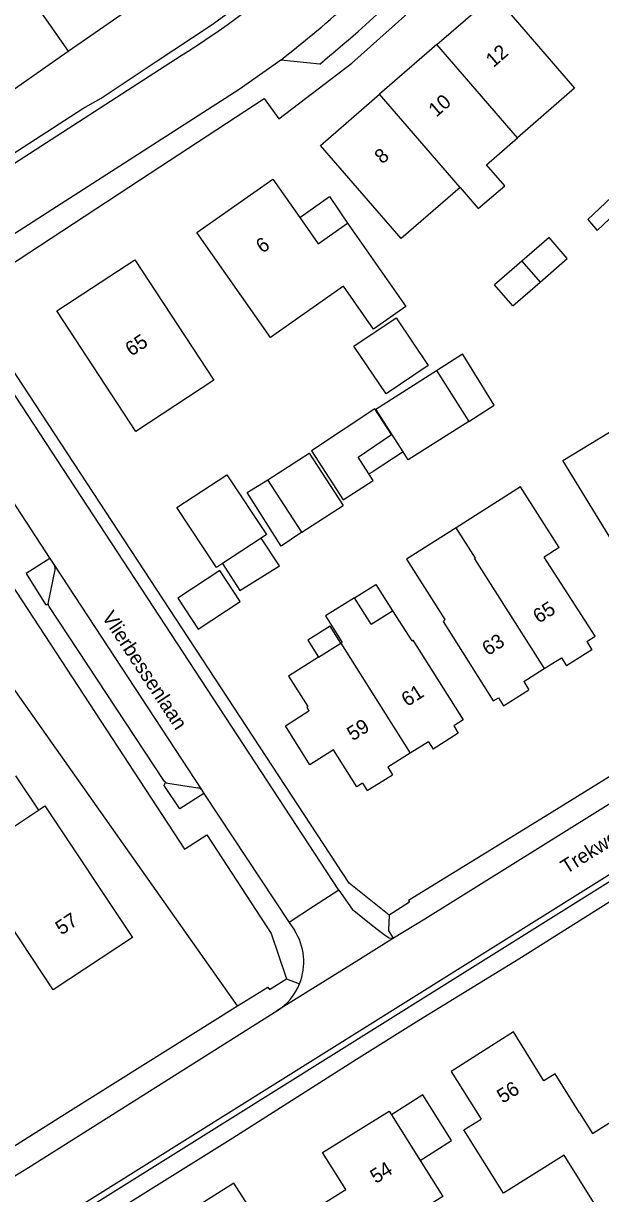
# Model space of a CAD drawing. Extents: x 194485 to 197793, y 468269 to 470822.
# Drawn here: x 195335.1 to 195383.3, y 470200.2 to 470298 of the extents above; entities that cross this region are included whole.
import ezdxf

# ---------------------------------------------------------------- set-up
doc = ezdxf.new("R2010")
doc.units = 0
for name, color, linetype in [('BAG plantopografie panden grensvlak verbouwing pand', 7, 'Continuous'), ('BGT begrenzing pand te verbouwen', 7, 'Continuous'), ('BGT grensvlak gebouwinstallatie plus 1', 7, 'Continuous'), ('BGT grensvlak onbegroeid terreindeel', 7, 'Continuous'), ('BGT grensvlak pand op maaiveld', 7, 'Continuous'), ('BGT grensvlak pand op maaiveld LR', 7, 'Continuous'), ('BGT grensvlak wegdeel', 7, 'Continuous'), ('BGT tekst huisnummerreeks', 7, 'Continuous'), ('BGT tekst openbare ruimte label weg', 7, 'Continuous')]:
    doc.layers.add(name, color=color, linetype=linetype)

msp = doc.modelspace()

# ---------------------------------------------------------------- linework, layer by layer
at = {"layer": 'BAG plantopografie panden grensvlak verbouwing pand'}
msp.add_lwpolyline([(195362.77, 470249.996), (195364.547, 470251.116), (195365.938, 470248.909)], dxfattribs=at)
at = {"layer": 'BGT begrenzing pand te verbouwen'}
for q in [(195362.77, 470249.996), (195365.938, 470248.909)]:
    msp.add_line((195364.161, 470247.791), q, dxfattribs=at)
at = {"layer": 'BGT grensvlak gebouwinstallatie plus 1'}
for p, q in [((195358.19, 470281.787), (195360.673, 470283.543)), ((195360.673, 470283.543), (195362.171, 470281.315)), ((195369.612, 470268.998), (195371.802, 470270.39)), ((195365.89, 470263.678), (195365.87, 470263.662)), ((195366.839, 470262.189), (195364.32, 470260.569)), ((195363.978, 470260.349), (195364.32, 470260.569)), ((195353.806, 470258.792), (195355.523, 470259.861)), ((195356.639, 470254.324), (195353.806, 470258.792)), ((195358.361, 470255.485), (195356.639, 470254.324)), ((195356.499, 470252.66), (195354.97, 470254.987)), ((195351.724, 470252.854), (195351.926, 470252.547)), ((195351.926, 470252.547), (195353.199, 470250.608)), ((195353.199, 470250.608), (195356.499, 470252.66)), ((195334.429, 470235.097), (195336.351, 470232.241)), ((195368.466, 470208.421), (195365.85, 470206.774)), ((195370.871, 470204.602), (195368.466, 470208.421)), ((195368.255, 470202.955), (195370.871, 470204.602))]:
    msp.add_line(p, q, dxfattribs=at)
for points in [[(195372.324, 470264.748), (195374.443, 470266.099), (195371.802, 470270.39)], [(195361.619, 470246.192), (195360.726, 470247.61), (195358.868, 470246.441), (195359.761, 470245.023)]]:
    msp.add_lwpolyline(points, dxfattribs=at)
at = {"layer": 'BGT grensvlak onbegroeid terreindeel'}
msp.add_line((195352.988, 470215.875), (195329.878, 470248.639), dxfattribs=at)
at = {"layer": 'BGT grensvlak pand op maaiveld'}
for p, q in [((195338.852, 470295.693), (195343.341, 470298.836)), ((195334.363, 470292.549), (195338.852, 470295.693)), ((195369.642, 470296.266), (195364.856, 470292.107)), ((195376.758, 470278.151), (195374.476, 470276.169)), ((195375.997, 470274.418), (195374.476, 470276.169)), ((195375.997, 470274.418), (195378.27, 470276.392)), ((195362.722, 470271.031), (195366.254, 470273.41)), ((195366.254, 470273.41), (195368.935, 470269.431)), ((195365.403, 470267.051), (195362.722, 470271.031)), ((195368.935, 470269.431), (195365.403, 470267.051)), ((195369.612, 470268.998), (195372.324, 470264.748)), ((195372.324, 470264.748), (195367.264, 470261.523)), ((195366.839, 470262.189), (195365.89, 470263.678)), ((195367.264, 470261.523), (195366.839, 470262.189)), ((195358.361, 470255.485), (195355.523, 470259.861)), ((195376.649, 470259.272), (195371.262, 470255.857)), ((195379.87, 470254.189), (195376.649, 470259.272)), ((195358.361, 470255.485), (195361.822, 470257.701)), ((195354.97, 470254.987), (195351.724, 470252.854)), ((195379.87, 470254.189), (195378.627, 470253.4)), ((195351.51, 470252.274), (195347.999, 470249.968)), ((195359.761, 470245.023), (195361.619, 470246.192)), ((195361.619, 470246.192), (195361.744, 470246.27)), ((195382.601, 470245.653), (195380.491, 470244.312)), ((195382.172, 470246.328), (195382.601, 470245.653)), ((195378.62, 470244.072), (195380.062, 470244.988)), ((195380.062, 470244.988), (195380.491, 470244.312)), ((195376.906, 470242.983), (195378.62, 470244.072)), ((195376.906, 470242.983), (195377.335, 470242.307)), ((195375.224, 470240.967), (195377.335, 470242.307)), ((195374.795, 470241.642), (195375.224, 470240.967)), ((195371.055, 470239.284), (195371.443, 470238.668)), ((195368.939, 470237.952), (195367.413, 470236.991)), ((195368.939, 470237.952), (195369.328, 470237.336)), ((195371.443, 470238.668), (195369.328, 470237.336)), ((195367.413, 470236.991), (195365.553, 470235.82)), ((195365.553, 470235.82), (195365.941, 470235.203)), ((195363.825, 470233.871), (195365.941, 470235.203)), ((195363.437, 470234.487), (195363.825, 470233.871)), ((195331.081, 470228.714), (195336.351, 470232.241)), ((195381.574, 470206.941), (195379.533, 470210.2)), ((195365.85, 470206.774), (195368.255, 470202.955)), ((195382.743, 470199.463), (195380.301, 470203.384)), ((195359.509, 470198.934), (195362.03, 470200.519))]:
    msp.add_line(p, q, dxfattribs=at)
for points in [[(195369.642, 470296.266), (195374.428, 470300.424), (195381.163, 470292.614), (195376.377, 470288.457)], [(195371.59, 470284.299), (195366.681, 470280.035), (195359.932, 470287.829), (195364.856, 470292.107)], [(195375.32, 470284.456), (195373.794, 470286.213), (195376.377, 470288.457)], [(195349.599, 470280.532), (195355.935, 470284.995), (195358.19, 470281.787)], [(195371.59, 470284.299), (195373.11, 470282.536), (195375.32, 470284.456)], [(195358.19, 470281.787), (195359.73, 470279.595), (195362.171, 470281.315)], [(195362.171, 470281.315), (195367.064, 470274.352), (195364.364, 470272.454), (195361.838, 470276.056), (195355.743, 470271.772), (195349.599, 470280.532)], [(195378.27, 470276.392), (195380.542, 470278.366), (195379.021, 470280.117), (195376.758, 470278.151)], [(195351.01, 470268.184), (195344.485, 470263.912), (195337.895, 470274.002), (195344.42, 470278.254), (195351.01, 470268.184)], [(195380.19, 470261.465), (195385.648, 470264.787), (195384.193, 470267.168), (195388.341, 470269.702), (195393.513, 470261.302)], [(195365.89, 470263.678), (195364.55, 470265.781), (195369.612, 470268.998)], [(195365.87, 470263.662), (195364.478, 470265.81), (195359.163, 470262.279)], [(195363.978, 470260.349), (195363.075, 470261.743), (195365.87, 470263.662)], [(195359.163, 470262.279), (195361.821, 470258.198), (195364.331, 470259.804), (195363.978, 470260.349)], [(195355.523, 470259.861), (195358.972, 470262.097), (195361.822, 470257.701)], [(195392.458, 470256.769), (195394.686, 470253.161), (195387.823, 470248.973), (195380.19, 470261.465)], [(195347.919, 470257.544), (195352.097, 470260.291), (195355.412, 470255.277), (195354.97, 470254.987)], [(195351.724, 470252.854), (195351.233, 470252.532), (195347.919, 470257.544)], [(195371.262, 470255.857), (195367.119, 470253.232), (195370.329, 470248.175), (195370.177, 470248.009), (195374.364, 470241.368), (195374.795, 470241.642)], [(195382.172, 470246.328), (195382.875, 470246.775), (195378.627, 470253.4)], [(195347.999, 470249.968), (195349.701, 470247.377), (195353.212, 470249.683), (195351.51, 470252.274)], [(195362.77, 470249.996), (195360.355, 470248.474), (195361.744, 470246.27)], [(195365.938, 470248.909), (195367.545, 470246.386), (195367.629, 470246.439), (195371.861, 470239.792), (195371.055, 470239.284)], [(195359.761, 470245.023), (195357.254, 470243.446), (195358.861, 470240.894), (195358.771, 470240.849), (195358.963, 470240.544)], [(195361.02, 470237.278), (195359.049, 470236.037), (195356.999, 470239.29), (195358.963, 470240.544)], [(195363.437, 470234.487), (195362.965, 470234.19), (195361.02, 470237.278)], [(195336.351, 470232.241), (195336.89, 470232.601), (195344.203, 470221.593)], [(195344.203, 470221.593), (195337.599, 470217.223), (195330.308, 470228.197), (195331.081, 470228.714)], [(195379.533, 470210.2), (195378.601, 470209.616), (195376.046, 470213.694), (195370.839, 470210.386), (195373.339, 470206.411)], [(195362.03, 470200.519), (195360.088, 470203.609), (195365.656, 470207.081), (195365.85, 470206.774)], [(195381.574, 470206.941), (195382.662, 470205.204), (195384.326, 470206.272), (195387.418, 470201.418)], [(195380.301, 470203.384), (195375.21, 470200.209), (195371.903, 470205.501), (195373.339, 470206.411)], [(195368.255, 470202.955), (195370.151, 470199.944), (195367.988, 470198.579), (195369.407, 470196.324)], [(195354.172, 470189.809), (195357.967, 470192.178), (195356.496, 470194.58), (195356.723, 470194.761), (195352.679, 470201.042), (195348.665, 470198.498)]]:
    msp.add_lwpolyline(points, dxfattribs=at)
at = {"layer": 'BGT grensvlak pand op maaiveld LR'}
for p, q in [((195333.581, 470303.203), (195338.852, 470295.693)), ((195376.377, 470288.457), (195369.642, 470296.266)), ((195371.59, 470284.299), (195364.856, 470292.107)), ((195376.758, 470278.151), (195378.27, 470276.392)), ((195372.881, 470253.303), (195371.262, 470255.857)), ((195372.881, 470253.303), (195372.791, 470253.246)), ((195372.791, 470253.246), (195378.62, 470244.072)), ((195361.619, 470246.192), (195367.413, 470236.991))]:
    msp.add_line(p, q, dxfattribs=at)
at = {"layer": 'BGT grensvlak wegdeel'}
for p, q in [((195330.475, 470283.85), (195348.296, 470295.337)), ((195359.865, 470294.629), (195356.6, 470294.954)), ((195361.456, 470225.542), (195332.223, 470270.181)), ((195328.052, 470267.449), (195337.314, 470253.278)), ((195337.314, 470253.278), (195337.687, 470252.707)), ((195337.687, 470252.707), (195350.009, 470233.897)), ((195350.009, 470233.897), (195350.18, 470233.634)), ((195338.313, 470198.217), (195394.95, 470233.677)), ((195350.18, 470233.634), (195357.321, 470222.845)), ((195365.666, 470223.457), (195365.604, 470222.2)), ((195357.321, 470222.845), (195357.751, 470222.195)), ((195366.027, 470221.532), (195365.604, 470222.2)), ((195357.081, 470218.13), (195358.178, 470217.721)), ((195335.533, 470202.36), (195356.287, 470215.445)), ((195368.152, 470214.659), (195362.943, 470211.39)), ((195321.19, 470193.683), (195335.533, 470202.36))]:
    msp.add_line(p, q, dxfattribs=at)
for points in [[(195332.686, 470276.969), (195344.879, 470284.97), (195355.223, 470291.759), (195356.434, 470290.032), (195362.533, 470294.7), (195367.221, 470298.895), (195372.636, 470304.436), (195377.664, 470310.503), (195381.298, 470315.681), (195384.405, 470321.175), (195387.813, 470328.022)], [(195330.057, 470284.45), (195340.077, 470290.907), (195341.6, 470291.784), (195346.113, 470294.797), (195350.803, 470297.876), (195353.944, 470300.183), (195357.123, 470302.773), (195361.049, 470306.33), (195363.201, 470308.353), (195365.025, 470310.334), (195368.572, 470314.446), (195371.202, 470317.91), (195373.638, 470321.513)], [(195388.687, 470287.698), (195382.271, 470281.621), (195383.055, 470280.711), (195409.31, 470305.58), (195404.126, 470311.723), (195410.168, 470316.919), (195409.374, 470317.354)], [(195473.085, 470305.691), (195458.587, 470286.717), (195456.715, 470284.29), (195448.802, 470276.316), (195439.687, 470269.582), (195419.776, 470257.452), (195404.045, 470247.448), (195389.739, 470238.544), (195378.687, 470231.706), (195367.277, 470224.687), (195367.37, 470224.536), (195365.666, 470223.457)], [(195356.6, 470294.954), (195353.125, 470292.501), (195332.467, 470279.226)], [(195365.666, 470223.457), (195362.313, 470226.139), (195331.801, 470272.701), (195332.686, 470276.969)], [(195446.391, 470263.929), (195440.953, 470260.425), (195434.714, 470256.432), (195424.42, 470250), (195388.183, 470227.125), (195376.503, 470219.788), (195368.152, 470214.659)], [(195337.314, 470253.278), (195335.318, 470252.02), (195336.935, 470249.439), (195337.192, 470249.426)], [(195337.192, 470249.426), (195337.181, 470249.529), (195337.192, 470249.632), (195337.758, 470252.331)], [(195329.878, 470248.639), (195334.036, 470251.199), (195348.558, 470228.989), (195350.426, 470230.188), (195355.816, 470221.93), (195357.081, 470218.13)], [(195346.97, 470234.565), (195346.893, 470234.628), (195346.83, 470234.706), (195337.263, 470249.254), (195337.219, 470249.337), (195337.192, 470249.426)], [(195392.308, 470237.908), (195368.635, 470223.133), (195366.027, 470221.532)], [(195338.975, 470198.042), (195395.786, 470233.61), (195398.944, 470235.587)], [(195350.18, 470233.634), (195348.165, 470232.342), (195346.869, 470234.3), (195346.97, 470234.565)], [(195346.97, 470234.565), (195347.068, 470234.514), (195347.174, 470234.486), (195349.664, 470234.117)], [(195361.456, 470225.542), (195359.352, 470224.169), (195357.321, 470222.845)], [(195361.456, 470225.542), (195362.584, 470223.964), (195363.746, 470223.009), (195364.408, 470222.475), (195365.031, 470222.019), (195365.371, 470221.749), (195365.675, 470221.564), (195366.027, 470221.532)], [(195366.027, 470221.532), (195362.511, 470219.342), (195356.287, 470215.445)], [(195352.988, 470215.875), (195355.52, 470217.438), (195355.672, 470217.251), (195357.081, 470218.13)], [(195298.062, 470196.678), (195304.34, 470195.833), (195316.875, 470193.797), (195324.142, 470197.728), (195339.045, 470207.115), (195352.988, 470215.875)], [(195362.943, 470211.39), (195352.592, 470204.806), (195339.846, 470196.839)]]:
    msp.add_lwpolyline(points, dxfattribs=at)
for centre, radius, start, end in [((195303.432, 470366.119), 83.802, 302.36806, 317.07414), ((195292.331, 470377.397), 104.534, 307.9386, 316.48005), ((195293.107, 470376.455), 105.603, 309.2095, 316.51263), ((195337.241, 470252.428), 0.526, 349.38199, 32.00449), ((195349.578, 470233.601), 0.523, 34.43809, 80.51213), ((195353.666, 470219.548), 4.867, 337.95679, 32.94683), ((195353.666, 470219.546), 4.867, 302.58089, 337.97655)]:
    msp.add_arc(centre, radius, start, end, dxfattribs=at)

# ---------------------------------------------------------------- texts
at = {"layer": 'BGT tekst huisnummerreeks'}
for s, rotation, p in [('12', 41, (195374.382, 470294.29)), ('10', 41, (195369.594, 470290.129)), ('8', 41, (195365.087, 470286.214)), ('6', 35.2, (195355.066, 470278.756)), ('65', 33.1, (195344.114, 470270.151)), ('65', 32.4, (195378.166, 470247.812)), ('63', 32.4, (195373.914, 470245.11)), ('61', 32.2, (195367.167, 470240.854)), ('59', 32.2, (195362.62, 470237.99)), ('57', 33.5, (195338.28, 470221.75)), ('56', 32.4, (195375.154, 470207.678)), ('54', 31.9, (195364.548, 470200.971))]:
    msp.add_text(s, height=1.2, rotation=rotation, dxfattribs=at).set_placement(p)
at = {"layer": 'BGT tekst openbare ruimte label weg'}
for s, rotation, p in [('Vlierbessenlaan', 303.2, (195341.616, 470248.398)), ('Trekweg', 32, (195380.475, 470226.863))]:
    msp.add_text(s, height=1.2, rotation=rotation, dxfattribs=at).set_placement(p)

doc.saveas('drawing.dxf')
